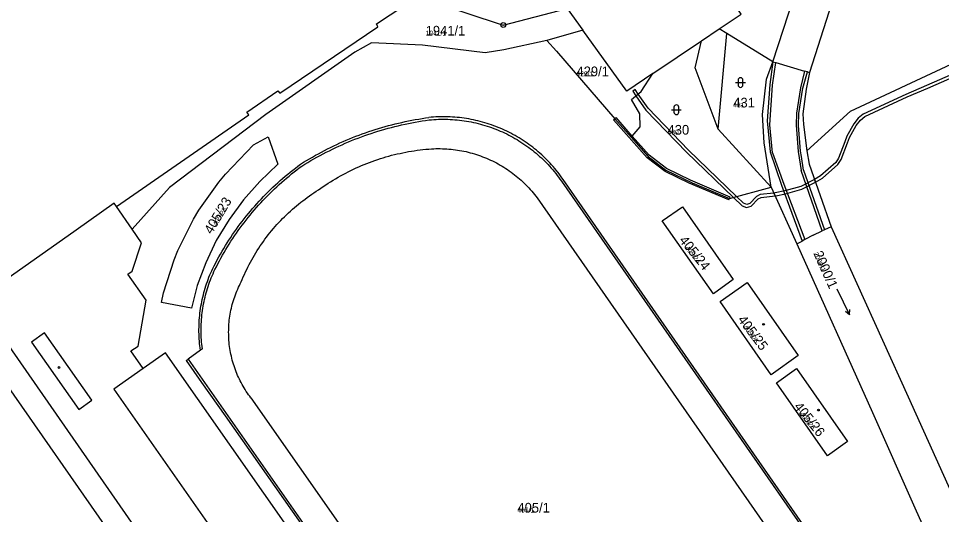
# Model space of a CAD drawing. Extents: x -763628 to -761565, y -976033 to -973833.
# Drawn here: x -762336.3 to -762145.5, y -974217.5 to -974115.1 of the extents above; entities that cross this region are included whole.
import ezdxf

# ---------------------------------------------------------------- set-up
doc = ezdxf.new("R2010")
doc.units = 0
for name, color, linetype in [('KN_cisla parcel 1000', 7, 'Continuous'), ('KN_cisla parcel 500', 7, 'Continuous'), ('KN_hranice parcel', 7, 'Continuous'), ('KN_vecna bremena', 7, 'Continuous'), ('KN_vnitrni kresba parcel', 7, 'Continuous'), ('KN_znacky bodu BP', 7, 'Continuous'), ('KN_znacky budov', 7, 'Continuous'), ('KN_znacky kultur', 7, 'Continuous')]:
    doc.layers.add(name, color=color, linetype=linetype)

msp = doc.modelspace()

# ---------------------------------------------------------------- linework, layer by layer
at = {"layer": 'KN_hranice parcel'}
for p, q in [((-762180.33, -974124.05), (-762174.17, -974104.97)), ((-762262.3, -974116.23), (-762252.47, -974109.74)), ((-762222.87, -974113.02), (-762219.62, -974117.51)), ((-762261.97, -974116.83), (-762262.3, -974116.23)), ((-762219.62, -974117.51), (-762227.04, -974119.66)), ((-762195.13, -974119.75), (-762191.42, -974117.26)), ((-762205.19, -974126.5), (-762195.13, -974119.75)), ((-762180.67, -974149.94), (-762175.42, -974161.66)), ((-762316, -974153.93), (-762316.47, -974153.25)), ((-762312.78, -974158.62), (-762316, -974153.93))]:
    msp.add_line(p, q, dxfattribs=at)
for points in [[(-762149.92, -974074.32), (-762158.69, -974092.26), (-762167.09, -974108.36), (-762172.75, -974126.24), (-762173.44, -974129.73), (-762174.15, -974134.79), (-762174, -974136.99), (-762173.35, -974142.44)], [(-762191.42, -974117.26), (-762186.92, -974114.24), (-762192.73, -974105.32)], [(-762251.33, -974111.45), (-762236.06, -974116.46), (-762222.87, -974113.02)], [(-762173.35, -974142.44), (-762164.29, -974134.26), (-762121.66, -974114.36)], [(-762316, -974153.93), (-762288.65, -974134.97), (-762289.09, -974134.44), (-762282.69, -974130.04), (-762282.25, -974130.52), (-762261.97, -974116.83)], [(-762205.19, -974126.5), (-762210.53, -974130.09), (-762219.62, -974117.51)], [(-762180.33, -974124.05), (-762189.86, -974118.18), (-762191.42, -974117.26)], [(-762227.04, -974119.66), (-762235.95, -974121.57), (-762239.81, -974122.17), (-762252.74, -974120.61), (-762263.3, -974120.11), (-762266.76, -974122.06), (-762285.13, -974134.92), (-762305.05, -974149.98), (-762312.78, -974158.62)], [(-762227.04, -974119.66), (-762225.07, -974121.83), (-762213.02, -974135.8), (-762209.65, -974139.63)], [(-762180.67, -974149.94), (-762191.67, -974137.94), (-762196.4, -974125.3), (-762195.13, -974119.75)], [(-762180.67, -974149.94), (-762182.17, -974140.8), (-762182.46, -974134.91), (-762181.69, -974127.67), (-762180.33, -974124.05)], [(-762209.65, -974139.63), (-762209.43, -974139.38), (-762207.77, -974137.48), (-762207.86, -974134.82), (-762209.55, -974131.82), (-762207.55, -974130.21), (-762205.19, -974126.5)], [(-762292.75, -974156.6), (-762295.39, -974160.93), (-762297.52, -974165.52), (-762299.32, -974170.23), (-762300.53, -974174.88), (-762306.74, -974173.73), (-762306.28, -974171.76), (-762304.1, -974164.9), (-762303.31, -974163.03), (-762300.12, -974156.57), (-762299.02, -974154.71), (-762294.84, -974148.88), (-762293.47, -974147.26), (-762287.66, -974141.18), (-762284.69, -974139.56), (-762282.65, -974145.21), (-762286.36, -974148.79), (-762289.73, -974152.58), (-762292.75, -974156.6)], [(-762209.65, -974139.63), (-762206.14, -974143.62), (-762202.48, -974146.41), (-762197.04, -974149.03), (-762189.34, -974152.28), (-762180.67, -974149.94)], [(-762173.35, -974142.44), (-762172.87, -974145.17), (-762168.32, -974158.1)], [(-762316.47, -974153.25), (-762324.37, -974158.82), (-762344.8, -974173.18)], [(-762199.05, -974153.98), (-762188.53, -974169.02), (-762192.62, -974171.95), (-762203.2, -974156.9), (-762199.05, -974153.98)], [(-762278.94, -974222.56), (-762305.88, -974184.12), (-762310.49, -974187.35), (-762313.04, -974183.73), (-762311.52, -974182.73), (-762309.86, -974173.26), (-762313.65, -974167.86), (-762312.78, -974167.25), (-762310.86, -974161.41), (-762312.78, -974158.62)], [(-762168.32, -974158.1), (-762152.37, -974193.24), (-762104.41, -974299.37)], [(-762175.42, -974161.66), (-762159.75, -974196.45), (-762150.72, -974216.78), (-762143.89, -974231.85), (-762125.58, -974272.23), (-762110.62, -974305.2), (-762107.18, -974312.8), (-762106.1, -974315.14)], [(-762175.1, -974184.68), (-762180.7, -974188.67), (-762191.25, -974173.55), (-762185.69, -974169.64), (-762175.1, -974184.68)], [(-762343.78, -974174.64), (-762342.25, -974176.87), (-762337.57, -974183.69), (-762306.2, -974228.79)], [(-762169.06, -974205.39), (-762179.61, -974190.31), (-762175.48, -974187.39), (-762164.91, -974202.46), (-762169.06, -974205.39)]]:
    msp.add_lwpolyline(points, dxfattribs=at)
at = {"layer": 'KN_vecna bremena'}
msp.add_lwpolyline([(-762139.43, -974124.97), (-762148.57, -974128.94), (-762152.85, -974130.77), (-762161.66, -974134.83), (-762162.71, -974135.67), (-762163.62, -974136.88), (-762165.04, -974139.42), (-762165.47, -974140.58), (-762166.78, -974143.92), (-762167.35, -974144.82), (-762170.48, -974147.6), (-762171.75, -974148.36), (-762171.55, -974148.92), (-762170.12, -974148.08), (-762166.89, -974145.22), (-762166.24, -974144.2), (-762164.91, -974140.8), (-762164.5, -974139.68), (-762163.12, -974137.2), (-762162.27, -974136.09), (-762161.34, -974135.35), (-762152.61, -974131.31), (-762148.33, -974129.5), (-762139.21, -974125.53)], dxfattribs=at)
for points in [[(-762179.88, -974151.71), (-762180.13, -974151.14), (-762182.98, -974151.48), (-762183.76, -974151.89), (-762185.13, -974153.32), (-762185.76, -974153.48), (-762186.4, -974153.27), (-762187.84, -974151.88), (-762197.76, -974142.32), (-762206.15, -974133.64), (-762208.2, -974130.73), (-762208.8, -974129.78), (-762209.3, -974130.12), (-762208.67, -974131.11), (-762206.61, -974134.02), (-762198.18, -974142.74), (-762188.52, -974152.06), (-762186.72, -974153.79), (-762185.78, -974154.1), (-762184.81, -974153.86), (-762183.4, -974152.37), (-762182.8, -974152.06)], [(-762177.75, -974151.3), (-762174.37, -974150.35), (-762171.55, -974148.92), (-762171.75, -974148.36), (-762174.59, -974149.79), (-762177.89, -974150.72), (-762179.85, -974151.1), (-762180.13, -974151.14), (-762179.88, -974151.71), (-762179.75, -974151.7)]]:
    msp.add_lwpolyline(points, close=True, dxfattribs=at)
at = {"layer": 'KN_vnitrni kresba parcel'}
for p, q in [((-762191.67, -974137.94), (-762189.86, -974118.18)), ((-762180.33, -974124.05), (-762180.96, -974128.72)), ((-762180.43, -974128.91), (-762179.71, -974124.23)), ((-762180.33, -974124.05), (-762179.71, -974124.23)), ((-762179.71, -974124.23), (-762173.81, -974125.98)), ((-762173.81, -974125.98), (-762174.63, -974129.4)), ((-762174.15, -974129.53), (-762173.22, -974126.15)), ((-762173.22, -974126.15), (-762173.81, -974125.98)), ((-762173.22, -974126.15), (-762172.75, -974126.24)), ((-762180.96, -974128.72), (-762181.52, -974136.25)), ((-762180.96, -974137.05), (-762180.43, -974128.91)), ((-762174.63, -974129.4), (-762175.48, -974134.68)), ((-762174.98, -974134.7), (-762174.15, -974129.53)), ((-762213.27, -974136.02), (-762213.02, -974135.8)), ((-762206.34, -974143.88), (-762213.27, -974136.02)), ((-762212.77, -974135.58), (-762213.02, -974135.8)), ((-762209.43, -974139.38), (-762212.77, -974135.58)), ((-762175.48, -974134.68), (-762175.56, -974137.15)), ((-762175.06, -974137.17), (-762174.98, -974134.7)), ((-762181.52, -974136.25), (-762180.9, -974142.62)), ((-762180.44, -974142.87), (-762180.96, -974137.05)), ((-762175.56, -974137.15), (-762175.15, -974142.55)), ((-762174.65, -974142.47), (-762175.06, -974137.17)), ((-762205.94, -974143.36), (-762209.43, -974139.38)), ((-762202.34, -974146.11), (-762205.94, -974143.36)), ((-762180.9, -974142.62), (-762178.59, -974149.49)), ((-762180.44, -974142.87), (-762178.06, -974149.33)), ((-762175.15, -974142.55), (-762174.51, -974146.51)), ((-762174.44, -974143.6), (-762174.65, -974142.47)), ((-762174.01, -974146.43), (-762174.44, -974143.6)), ((-762202.63, -974146.7), (-762206.34, -974143.88)), ((-762197.66, -974149.13), (-762202.63, -974146.7)), ((-762197.4, -974148.52), (-762202.34, -974146.11)), ((-762170.19, -974158.97), (-762174.51, -974146.51)), ((-762174.01, -974146.43), (-762169.65, -974158.71)), ((-762224.07, -974148.66), (-762168.16, -974228.95)), ((-762167.75, -974228.66), (-762223.66, -974148.38)), ((-762189.47, -974152.58), (-762197.66, -974149.13)), ((-762189.21, -974151.97), (-762197.4, -974148.52)), ((-762178.06, -974149.33), (-762173.76, -974160.76)), ((-762178.59, -974149.49), (-762174.29, -974161.05)), ((-762229.07, -974152.15), (-762173.07, -974232.38)), ((-762189.47, -974152.58), (-762189.34, -974152.28)), ((-762189.34, -974152.28), (-762189.21, -974151.97)), ((-762169.65, -974158.71), (-762170.19, -974158.97)), ((-762168.32, -974158.1), (-762169.65, -974158.71)), ((-762173.76, -974160.76), (-762174.29, -974161.05)), ((-762172.01, -974159.81), (-762173.76, -974160.76)), ((-762172.01, -974159.81), (-762170.19, -974158.97)), ((-762175.42, -974161.66), (-762174.29, -974161.05)), ((-762330.9, -974180.02), (-762333.58, -974181.94)), ((-762321.14, -974193.91), (-762330.9, -974180.02)), ((-762333.58, -974181.94), (-762323.82, -974195.82)), ((-762298.68, -974183.61), (-762301.22, -974185.41)), ((-762298.25, -974183.3), (-762298.68, -974183.61)), ((-762301.63, -974185.7), (-762301.22, -974185.41)), ((-762301.22, -974185.41), (-762236.97, -974276.98)), ((-762310.49, -974187.35), (-762316.58, -974191.63)), ((-762301.63, -974185.7), (-762298.44, -974190.28)), ((-762339.88, -974189.02), (-762242.5, -974328.74)), ((-762298.44, -974190.28), (-762293.52, -974197.14)), ((-762316.58, -974191.63), (-762289.84, -974229.69)), ((-762323.82, -974195.82), (-762321.14, -974193.91)), ((-762288.22, -974193.44), (-762232.06, -974273.55)), ((-762293.52, -974197.14), (-762265.9, -974236.35))]:
    msp.add_line(p, q, dxfattribs=at)
for points in [[(-762277.96, -974145.17), (-762277.36, -974144.79), (-762276.75, -974144.43), (-762276.14, -974144.06), (-762275.52, -974143.71), (-762274.9, -974143.36), (-762274.28, -974143.02), (-762273.66, -974142.68), (-762273.03, -974142.35), (-762272.39, -974142.03), (-762271.76, -974141.71), (-762271.11, -974141.4), (-762270.47, -974141.1), (-762269.83, -974140.81), (-762269.18, -974140.52), (-762268.52, -974140.24), (-762267.87, -974139.96), (-762267.21, -974139.69), (-762266.55, -974139.43), (-762265.88, -974139.18), (-762265.22, -974138.94), (-762264.55, -974138.7), (-762263.88, -974138.47), (-762263.2, -974138.24), (-762262.52, -974138.02), (-762261.85, -974137.81), (-762261.16, -974137.61), (-762260.48, -974137.42), (-762259.8, -974137.23), (-762259.11, -974137.05), (-762258.42, -974136.87), (-762257.73, -974136.71), (-762257.04, -974136.55), (-762256.34, -974136.4), (-762255.65, -974136.26), (-762254.95, -974136.12), (-762254.25, -974135.99), (-762253.55, -974135.87), (-762252.85, -974135.76), (-762252.14, -974135.65), (-762251.44, -974135.55)], [(-762223.66, -974148.38), (-762223.94, -974147.98), (-762224.23, -974147.59), (-762224.52, -974147.2), (-762224.82, -974146.82), (-762225.12, -974146.44), (-762225.43, -974146.06), (-762225.75, -974145.69), (-762226.07, -974145.33), (-762226.4, -974144.97), (-762226.73, -974144.62), (-762227.07, -974144.27), (-762227.42, -974143.93), (-762227.77, -974143.59), (-762228.13, -974143.26), (-762228.49, -974142.94), (-762228.86, -974142.61), (-762229.23, -974142.3), (-762229.61, -974141.99), (-762229.99, -974141.69), (-762230.38, -974141.4), (-762230.77, -974141.11), (-762231.16, -974140.83), (-762231.56, -974140.55), (-762231.97, -974140.28), (-762232.38, -974140.02), (-762232.79, -974139.77), (-762233.21, -974139.52), (-762233.63, -974139.27), (-762234.06, -974139.04), (-762234.49, -974138.81), (-762234.92, -974138.59), (-762235.35, -974138.37), (-762235.8, -974138.17), (-762236.24, -974137.97), (-762236.69, -974137.77), (-762237.14, -974137.59), (-762237.59, -974137.41), (-762238.04, -974137.24), (-762238.5, -974137.07), (-762238.96, -974136.92), (-762239.42, -974136.77), (-762239.89, -974136.63), (-762240.36, -974136.49), (-762240.83, -974136.36), (-762241.3, -974136.25), (-762241.77, -974136.14), (-762242.25, -974136.03), (-762242.72, -974135.94), (-762243.2, -974135.85), (-762243.68, -974135.77), (-762244.16, -974135.7), (-762244.65, -974135.63), (-762245.13, -974135.57), (-762245.61, -974135.53), (-762246.1, -974135.48), (-762246.58, -974135.45), (-762247.07, -974135.43), (-762247.55, -974135.41), (-762248.04, -974135.4), (-762248.53, -974135.4), (-762249.01, -974135.4), (-762249.5, -974135.42), (-762249.98, -974135.44), (-762250.47, -974135.47), (-762250.96, -974135.51), (-762251.44, -974135.55)], [(-762251.4, -974136.05), (-762250.92, -974136.01), (-762250.43, -974135.97), (-762249.95, -974135.94), (-762249.46, -974135.92), (-762248.98, -974135.91), (-762248.49, -974135.91), (-762248.01, -974135.91), (-762247.52, -974135.92), (-762247.04, -974135.94), (-762246.55, -974135.97), (-762246.07, -974136), (-762245.58, -974136.05), (-762245.1, -974136.1), (-762244.62, -974136.16), (-762244.14, -974136.22), (-762243.66, -974136.3), (-762243.18, -974136.38), (-762242.7, -974136.47), (-762242.23, -974136.57), (-762241.75, -974136.68), (-762241.28, -974136.79), (-762240.81, -974136.91), (-762240.34, -974137.04), (-762239.88, -974137.18), (-762239.41, -974137.32), (-762238.95, -974137.47), (-762238.49, -974137.63), (-762238.04, -974137.8), (-762237.58, -974137.97), (-762237.13, -974138.15), (-762236.69, -974138.34), (-762236.24, -974138.54), (-762235.8, -974138.74), (-762235.36, -974138.95), (-762234.93, -974139.17), (-762234.5, -974139.4), (-762234.07, -974139.63), (-762233.65, -974139.86), (-762233.23, -974140.11), (-762232.82, -974140.36), (-762232.41, -974140.62), (-762232, -974140.89), (-762231.6, -974141.16), (-762231.2, -974141.44), (-762230.81, -974141.73), (-762230.42, -974142.02), (-762230.04, -974142.32), (-762229.66, -974142.62), (-762229.28, -974142.93), (-762228.92, -974143.25), (-762228.55, -974143.57), (-762228.2, -974143.9), (-762227.84, -974144.23), (-762227.49, -974144.57), (-762227.15, -974144.92), (-762226.82, -974145.27), (-762226.49, -974145.62), (-762226.17, -974145.99), (-762225.85, -974146.35), (-762225.54, -974146.73), (-762225.23, -974147.1), (-762224.93, -974147.49), (-762224.64, -974147.87), (-762224.35, -974148.26), (-762224.07, -974148.66)], [(-762277.68, -974145.57), (-762277.07, -974145.19), (-762276.45, -974144.82), (-762275.83, -974144.45), (-762275.2, -974144.09), (-762274.57, -974143.74), (-762273.94, -974143.39), (-762273.3, -974143.05), (-762272.66, -974142.72), (-762272.01, -974142.4), (-762271.36, -974142.08), (-762270.71, -974141.77), (-762270.06, -974141.46), (-762269.4, -974141.17), (-762268.74, -974140.88), (-762268.07, -974140.59), (-762267.41, -974140.32), (-762266.73, -974140.05), (-762266.06, -974139.79), (-762265.39, -974139.54), (-762264.71, -974139.29), (-762264.03, -974139.05), (-762263.34, -974138.82), (-762262.65, -974138.6), (-762261.97, -974138.38), (-762261.27, -974138.17), (-762260.58, -974137.97), (-762259.89, -974137.78), (-762259.19, -974137.59), (-762258.49, -974137.41), (-762257.79, -974137.24), (-762257.08, -974137.08), (-762256.38, -974136.92), (-762255.67, -974136.78), (-762254.96, -974136.64), (-762254.25, -974136.5), (-762253.54, -974136.38), (-762252.83, -974136.26), (-762252.11, -974136.15), (-762251.4, -974136.05)], [(-762274.24, -974150.49), (-762273.75, -974150.14), (-762273.26, -974149.8), (-762272.76, -974149.46), (-762272.26, -974149.13), (-762271.76, -974148.81), (-762271.25, -974148.5), (-762270.73, -974148.19), (-762270.22, -974147.89), (-762269.7, -974147.59), (-762269.17, -974147.3), (-762268.64, -974147.02), (-762268.11, -974146.75), (-762267.57, -974146.48), (-762267.03, -974146.22), (-762266.48, -974145.97), (-762265.94, -974145.72), (-762265.39, -974145.49), (-762264.84, -974145.26), (-762264.28, -974145.03), (-762263.72, -974144.82), (-762263.16, -974144.61), (-762262.59, -974144.41), (-762262.02, -974144.22), (-762261.45, -974144.03), (-762260.88, -974143.85), (-762260.31, -974143.68), (-762259.73, -974143.52), (-762259.15, -974143.36), (-762258.57, -974143.22), (-762257.99, -974143.08), (-762257.4, -974142.95), (-762256.82, -974142.82), (-762256.23, -974142.71), (-762255.64, -974142.6), (-762255.05, -974142.5), (-762254.46, -974142.41), (-762253.86, -974142.32), (-762253.27, -974142.25), (-762252.67, -974142.18), (-762252.08, -974142.12), (-762251.48, -974142.07), (-762250.88, -974142.02)], [(-762250.88, -974142.02), (-762250.43, -974142), (-762249.99, -974141.98), (-762249.54, -974141.98), (-762249.09, -974141.98), (-762248.64, -974141.99), (-762248.2, -974142), (-762247.75, -974142.03), (-762247.3, -974142.06), (-762246.86, -974142.1), (-762246.41, -974142.15), (-762245.97, -974142.21), (-762245.53, -974142.27), (-762245.09, -974142.34), (-762244.65, -974142.42), (-762244.21, -974142.51), (-762243.77, -974142.6), (-762243.33, -974142.71), (-762242.9, -974142.82), (-762242.47, -974142.94), (-762242.04, -974143.06), (-762241.61, -974143.19), (-762241.19, -974143.34), (-762240.77, -974143.48), (-762240.35, -974143.64), (-762239.93, -974143.8), (-762239.52, -974143.97), (-762239.1, -974144.15), (-762238.7, -974144.34), (-762238.29, -974144.53), (-762237.89, -974144.73), (-762237.5, -974144.93), (-762237.1, -974145.15), (-762236.71, -974145.36), (-762236.33, -974145.59), (-762235.95, -974145.83), (-762235.57, -974146.07), (-762235.2, -974146.31), (-762234.83, -974146.57), (-762234.46, -974146.83), (-762234.1, -974147.09), (-762233.75, -974147.37), (-762233.4, -974147.65), (-762233.05, -974147.93), (-762232.71, -974148.22), (-762232.38, -974148.52), (-762232.05, -974148.82), (-762231.73, -974149.13), (-762231.41, -974149.44), (-762231.1, -974149.76), (-762230.79, -974150.09), (-762230.49, -974150.42), (-762230.19, -974150.76), (-762229.9, -974151.1), (-762229.62, -974151.44), (-762229.34, -974151.79), (-762229.07, -974152.15)], [(-762296.13, -974166.74), (-762295.82, -974166.14), (-762295.51, -974165.53), (-762295.19, -974164.94), (-762294.86, -974164.34), (-762294.53, -974163.75), (-762294.19, -974163.17), (-762293.85, -974162.58), (-762293.49, -974162), (-762293.13, -974161.43), (-762292.77, -974160.86), (-762292.39, -974160.29), (-762292.02, -974159.73), (-762291.63, -974159.17), (-762291.24, -974158.62), (-762290.84, -974158.07), (-762290.44, -974157.53), (-762290.03, -974156.99), (-762289.61, -974156.45), (-762289.19, -974155.92), (-762288.76, -974155.39), (-762288.33, -974154.87), (-762287.89, -974154.36), (-762287.44, -974153.85), (-762286.99, -974153.34), (-762286.54, -974152.84), (-762286.07, -974152.34), (-762285.61, -974151.85), (-762285.13, -974151.37), (-762284.65, -974150.89), (-762284.17, -974150.42), (-762283.68, -974149.95), (-762283.18, -974149.48), (-762282.68, -974149.03), (-762282.18, -974148.57), (-762281.67, -974148.13), (-762281.15, -974147.69), (-762280.63, -974147.25), (-762280.11, -974146.82), (-762279.58, -974146.4), (-762279.04, -974145.99), (-762278.5, -974145.57), (-762277.96, -974145.17)], [(-762295.67, -974166.95), (-762295.37, -974166.35), (-762295.06, -974165.75), (-762294.75, -974165.16), (-762294.43, -974164.57), (-762294.1, -974163.98), (-762293.76, -974163.4), (-762293.42, -974162.82), (-762293.07, -974162.25), (-762292.72, -974161.68), (-762292.36, -974161.11), (-762291.99, -974160.55), (-762291.62, -974159.99), (-762291.24, -974159.44), (-762290.85, -974158.89), (-762290.46, -974158.34), (-762290.06, -974157.8), (-762289.65, -974157.27), (-762289.24, -974156.74), (-762288.82, -974156.21), (-762288.4, -974155.69), (-762287.97, -974155.17), (-762287.53, -974154.66), (-762287.09, -974154.15), (-762286.65, -974153.65), (-762286.19, -974153.16), (-762285.73, -974152.66), (-762285.27, -974152.18), (-762284.8, -974151.7), (-762284.33, -974151.22), (-762283.85, -974150.75), (-762283.36, -974150.29), (-762282.87, -974149.83), (-762282.37, -974149.38), (-762281.87, -974148.93), (-762281.36, -974148.49), (-762280.85, -974148.06), (-762280.34, -974147.63), (-762279.81, -974147.2), (-762279.29, -974146.79), (-762278.76, -974146.37), (-762278.22, -974145.97), (-762277.68, -974145.57)], [(-762290.24, -974169.49), (-762290.03, -974168.97), (-762289.81, -974168.45), (-762289.58, -974167.94), (-762289.34, -974167.43), (-762289.1, -974166.93), (-762288.85, -974166.42), (-762288.6, -974165.92), (-762288.33, -974165.43), (-762288.06, -974164.93), (-762287.79, -974164.45), (-762287.5, -974163.96), (-762287.21, -974163.48), (-762286.91, -974163.01), (-762286.61, -974162.53), (-762286.3, -974162.07), (-762285.98, -974161.6), (-762285.66, -974161.15), (-762285.33, -974160.69), (-762284.99, -974160.24), (-762284.65, -974159.8), (-762284.3, -974159.36), (-762283.94, -974158.92), (-762283.58, -974158.49), (-762283.21, -974158.07), (-762282.84, -974157.65), (-762282.46, -974157.24), (-762282.07, -974156.83), (-762281.68, -974156.43), (-762281.29, -974156.03), (-762280.88, -974155.64), (-762280.48, -974155.25), (-762280.06, -974154.87), (-762279.65, -974154.5), (-762279.22, -974154.13), (-762278.79, -974153.77), (-762278.36, -974153.41), (-762277.92, -974153.06), (-762277.48, -974152.72), (-762277.03, -974152.38), (-762276.57, -974152.05), (-762276.12, -974151.72), (-762275.65, -974151.41), (-762275.19, -974151.09), (-762274.72, -974150.79), (-762274.24, -974150.49)], [(-762298.68, -974183.61), (-762298.74, -974183.13), (-762298.8, -974182.66), (-762298.84, -974182.18), (-762298.88, -974181.7), (-762298.91, -974181.22), (-762298.94, -974180.74), (-762298.95, -974180.26), (-762298.96, -974179.78), (-762298.96, -974179.3), (-762298.95, -974178.82), (-762298.94, -974178.34), (-762298.92, -974177.86), (-762298.89, -974177.38), (-762298.85, -974176.9), (-762298.8, -974176.42), (-762298.75, -974175.94), (-762298.69, -974175.47), (-762298.62, -974174.99), (-762298.55, -974174.52), (-762298.46, -974174.04), (-762298.37, -974173.57), (-762298.28, -974173.1), (-762298.17, -974172.63), (-762298.06, -974172.17), (-762297.94, -974171.7), (-762297.81, -974171.24), (-762297.67, -974170.78), (-762297.53, -974170.32), (-762297.38, -974169.86), (-762297.22, -974169.41), (-762297.06, -974168.96), (-762296.89, -974168.51), (-762296.71, -974168.06), (-762296.52, -974167.62), (-762296.33, -974167.18), (-762296.13, -974166.74)], [(-762298.25, -974183.3), (-762298.31, -974182.84), (-762298.36, -974182.37), (-762298.41, -974181.91), (-762298.45, -974181.45), (-762298.48, -974180.98), (-762298.5, -974180.51), (-762298.51, -974180.05), (-762298.52, -974179.58), (-762298.52, -974179.11), (-762298.51, -974178.65), (-762298.49, -974178.18), (-762298.47, -974177.72), (-762298.44, -974177.25), (-762298.4, -974176.79), (-762298.35, -974176.32), (-762298.3, -974175.86), (-762298.24, -974175.4), (-762298.17, -974174.93), (-762298.09, -974174.47), (-762298.01, -974174.02), (-762297.92, -974173.56), (-762297.82, -974173.1), (-762297.71, -974172.65), (-762297.6, -974172.2), (-762297.48, -974171.74), (-762297.35, -974171.3), (-762297.21, -974170.85), (-762297.07, -974170.41), (-762296.92, -974169.96), (-762296.76, -974169.53), (-762296.6, -974169.09), (-762296.43, -974168.66), (-762296.25, -974168.22), (-762296.06, -974167.8), (-762295.87, -974167.37), (-762295.67, -974166.95)], [(-762288.22, -974193.44), (-762288.47, -974193.11), (-762288.72, -974192.77), (-762288.95, -974192.43), (-762289.19, -974192.08), (-762289.41, -974191.73), (-762289.63, -974191.38), (-762289.84, -974191.02), (-762290.05, -974190.66), (-762290.24, -974190.29), (-762290.44, -974189.92), (-762290.62, -974189.55), (-762290.8, -974189.17), (-762290.97, -974188.79), (-762291.13, -974188.41), (-762291.29, -974188.02), (-762291.43, -974187.64), (-762291.58, -974187.24), (-762291.71, -974186.85), (-762291.84, -974186.45), (-762291.96, -974186.05), (-762292.07, -974185.65), (-762292.17, -974185.25), (-762292.27, -974184.84), (-762292.36, -974184.44), (-762292.44, -974184.03), (-762292.51, -974183.62), (-762292.58, -974183.21), (-762292.64, -974182.8), (-762292.69, -974182.38), (-762292.73, -974181.97), (-762292.76, -974181.55), (-762292.79, -974181.14), (-762292.81, -974180.72), (-762292.82, -974180.31), (-762292.83, -974179.89), (-762292.82, -974179.47), (-762292.81, -974179.06), (-762292.79, -974178.64), (-762292.76, -974178.23), (-762292.73, -974177.81), (-762292.69, -974177.4), (-762292.64, -974176.99), (-762292.58, -974176.57), (-762292.51, -974176.16), (-762292.44, -974175.75), (-762292.35, -974175.34), (-762292.27, -974174.94), (-762292.17, -974174.53), (-762292.07, -974174.13), (-762291.95, -974173.73), (-762291.83, -974173.33), (-762291.71, -974172.93), (-762291.57, -974172.54), (-762291.43, -974172.15), (-762291.28, -974171.76), (-762291.13, -974171.37), (-762290.96, -974170.99), (-762290.79, -974170.61), (-762290.62, -974170.23), (-762290.43, -974169.86), (-762290.24, -974169.49)]]:
    msp.add_lwpolyline(points, dxfattribs=at)
at = {"layer": 'KN_znacky bodu BP'}
for radius in [0.5, 0.0303]:
    msp.add_circle((-762236.06, -974116.46), radius, dxfattribs=at)
at = {"layer": 'KN_znacky budov'}
for centre in [(-762182.28, -974178.26), (-762327.89, -974187.16), (-762170.93, -974195.96)]:
    msp.add_circle(centre, 0.175, dxfattribs=at)
at = {"layer": 'KN_znacky kultur'}
for p, q in [((-762188.04, -974128.33), (-762186.04, -974128.33)), ((-762187.54, -974127.83), (-762187.54, -974128.83)), ((-762186.54, -974128.83), (-762186.54, -974127.83)), ((-762201.29, -974133.94), (-762199.29, -974133.94)), ((-762200.79, -974133.44), (-762200.79, -974134.44)), ((-762199.79, -974134.44), (-762199.79, -974133.44)), ((-762167.11, -974170.89), (-762164.48, -974176.29)), ((-762164.48, -974176.29), (-762165.36, -974175.63)), ((-762164.48, -974176.29), (-762164.46, -974175.19))]:
    msp.add_line(p, q, dxfattribs=at)
for centre, start, end in [((-762187.04, -974127.83), 0, 180), ((-762187.04, -974128.83), 180, 359.9879), ((-762200.29, -974133.44), 0, 180), ((-762200.29, -974134.44), 180, 359.9879)]:
    msp.add_arc(centre, 0.5, start, end, dxfattribs=at)

# ---------------------------------------------------------------- texts
at = {"layer": 'KN_cisla parcel 1000'}
for s, p in [('1941/1', (-762252.1, -974118.63)), ('429/1', (-762220.94, -974127.03)), ('431', (-762188.53, -974133.48)), ('430', (-762202.11, -974139.09)), ('405/1', (-762233.14, -974217.1))]:
    msp.add_text(s, height=2, dxfattribs=at).set_placement(p)
for s, rotation, p in [('405/23', 59, (-762296.33, -974159.78)), ('405/24', 309, (-762199.84, -974160.96)), ('2000/1', 294, (-762172, -974163.61)), ('405/25', 307, (-762187.72, -974177.31)), ('405/26', 309, (-762176.12, -974195.29))]:
    msp.add_text(s, height=2, rotation=rotation, dxfattribs=at).set_placement(p)
at = {"layer": 'KN_cisla parcel 500'}
for s, p in [('1941/1', (-762252.1, -974118.63)), ('429/1', (-762220.94, -974127.03)), ('431', (-762188.53, -974133.48)), ('430', (-762202.11, -974139.09)), ('405/1', (-762233.14, -974217.1))]:
    msp.add_text(s, height=1, dxfattribs=at).set_placement(p)
for s, rotation, p in [('405/23', 59, (-762295.31, -974158.08)), ('405/24', 309, (-762198.59, -974162.51)), ('2000/1', 294, (-762172, -974163.61)), ('405/25', 307, (-762186.53, -974178.89)), ('405/26', 309, (-762174.88, -974196.83))]:
    msp.add_text(s, height=1, rotation=rotation, dxfattribs=at).set_placement(p)

doc.saveas('drawing.dxf')
